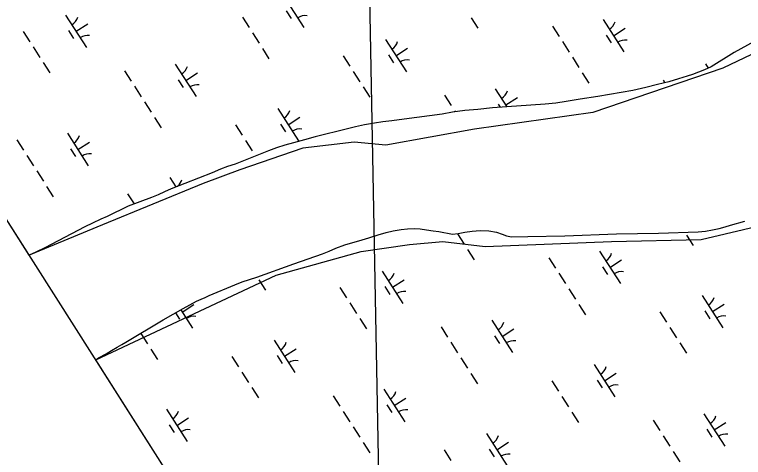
# Model space of a CAD drawing. Extents: x 3962991 to 3983549, y 181631 to 204078.
# Drawn here: x 3967547 to 3968494, y 195732 to 196308 of the extents above; entities that cross this region are included whole.
import ezdxf

# ---------------------------------------------------------------- set-up
doc = ezdxf.new("R2010")
doc.units = 0
for name, color, linetype in [('V-GRID-FRAM', 7, 'Continuous'), ('V-GRID-MAJR', 7, 'Continuous'), ('V-RIVR-EDGE', 7, 'Continuous'), ('V-WETL-SWMP', 7, 'Continuous')]:
    doc.layers.add(name, color=color, linetype=linetype)

msp = doc.modelspace()

# ---------------------------------------------------------------- linework, layer by layer
at = {"layer": 'V-GRID-FRAM'}
msp.add_lwpolyline([(3973881.07, 201670.74), (3982001.83, 189003.7), (3974929.17, 184418.27), (3966825.38, 197159.8), (3973881.07, 201670.74)], dxfattribs=at)
at = {"layer": 'V-GRID-MAJR'}
msp.add_line((3968045.99, 194348.31), (3967964.18, 198707.96), dxfattribs=at)
at = {"layer": 'V-RIVR-EDGE'}
for points in [[(3968587.74, 196295.4), (3968467.36, 196237.77), (3968298.32, 196180.14), (3968144.64, 196158.37), (3968029.38, 196137.88), (3967988.4, 196141.72), (3967921.81, 196134.04), (3967839.85, 196105.87), (3967792.47, 196087.94), (3967661.84, 196034.15), (3967566.49, 195994.55)], [(3967652.81, 195858.84), (3967887.23, 195968.84), (3967997.37, 195999.57), (3968060.12, 196008.54), (3968103.66, 196012.38), (3968158.73, 196005.98), (3968322.65, 196012.38), (3968439.19, 196014.94), (3968524.99, 196035.43)]]:
    msp.add_lwpolyline(points, dxfattribs=at)
at = {"layer": 'V-WETL-SWMP'}
for p, q in [((3967566.49, 195994.55), (3967326.65, 196371.65)), ((3967896.21, 196332.67), (3967923.19, 196290.58)), ((3967899.97, 196312.51), (3967906.44, 196302.41)), ((3967613.73, 196306.85), (3967640.71, 196264.76)), ((3967843.28, 196303.99), (3967851.91, 196290.52)), ((3968140.26, 196303.2), (3968148.9, 196289.73)), ((3968563.42, 196303.12), (3968481.75, 196258.05)), ((3967627.22, 196285.8), (3967642.37, 196295.52)), ((3968311.71, 196300.95), (3968338.7, 196258.86)), ((3967558.82, 196285.55), (3967567.46, 196272.08)), ((3967617.48, 196286.69), (3967623.96, 196276.59)), ((3967856.23, 196283.79), (3967864.87, 196270.32)), ((3968245.83, 196292.48), (3968254.47, 196279.01)), ((3968325.2, 196279.91), (3968340.36, 196289.62)), ((3968029.23, 196275.13), (3968056.22, 196233.04)), ((3968315.47, 196280.79), (3968321.95, 196270.69)), ((3967571.77, 196265.35), (3967580.41, 196251.88)), ((3968258.78, 196272.28), (3968267.42, 196258.81)), ((3967869.18, 196263.59), (3967877.82, 196250.12)), ((3968042.72, 196254.08), (3968057.88, 196263.8)), ((3968481.75, 196258.05), (3968452.19, 196239.77)), ((3967974.33, 196253.83), (3967982.96, 196240.36)), ((3968032.99, 196254.97), (3968039.47, 196244.87)), ((3968271.74, 196252.07), (3968280.37, 196238.6)), ((3967584.73, 196245.15), (3967593.36, 196231.68)), ((3967756.17, 196242.9), (3967783.16, 196200.81)), ((3968452.19, 196239.77), (3968443.28, 196235.57)), ((3968444.74, 196243.41), (3968448.26, 196237.92)), ((3967690.29, 196234.43), (3967698.93, 196220.96)), ((3967769.67, 196221.85), (3967784.82, 196231.57)), ((3967987.28, 196233.63), (3967995.91, 196220.16)), ((3968284.69, 196231.87), (3968293.33, 196218.4)), ((3968420.94, 196227.53), (3968409.65, 196223.86)), ((3968427.96, 196229.79), (3968420.94, 196227.53)), ((3968435.75, 196232.46), (3968427.96, 196229.79)), ((3968443.28, 196235.57), (3968435.75, 196232.46)), ((3967759.93, 196222.74), (3967766.41, 196212.64)), ((3968397.15, 196220.02), (3968382.19, 196216.71)), ((3968389.83, 196222.12), (3968391.92, 196218.86)), ((3968409.65, 196223.86), (3968397.15, 196220.02)), ((3967703.25, 196214.22), (3967711.88, 196200.75)), ((3968000.23, 196213.43), (3968008.87, 196199.96)), ((3968171.68, 196211.18), (3968186.84, 196187.54)), ((3968350.2, 196208.83), (3968304.64, 196200.96)), ((3968367.31, 196212.64), (3968350.2, 196208.83)), ((3968382.19, 196216.71), (3968367.31, 196212.64)), ((3968105.8, 196202.71), (3968114.43, 196189.24)), ((3968185.17, 196190.13), (3968200.33, 196199.85)), ((3968304.64, 196200.96), (3968282.08, 196197.45)), ((3967716.2, 196194.02), (3967724.84, 196180.55)), ((3968236.53, 196190.95), (3968167.85, 196186.24)), ((3968175.44, 196191.02), (3968178.06, 196186.94)), ((3968250.11, 196192.39), (3968236.53, 196190.95)), ((3968263.62, 196194.6), (3968250.11, 196192.39)), ((3968282.08, 196197.45), (3968263.62, 196194.6)), ((3967889.2, 196185.36), (3967916.18, 196143.27)), ((3968116.25, 196180.63), (3968102.57, 196178)), ((3968132.14, 196182.65), (3968116.25, 196180.63)), ((3968118.75, 196182.5), (3968119.67, 196181.07)), ((3968148.89, 196184.32), (3968132.14, 196182.65)), ((3968167.85, 196186.24), (3968148.89, 196184.32)), ((3967729.15, 196173.81), (3967737.79, 196160.34)), ((3967902.69, 196164.31), (3967917.85, 196174.03)), ((3968053.27, 196171.61), (3968037.46, 196169.33)), ((3968102.57, 196178), (3968053.27, 196171.61)), ((3967834.29, 196164.06), (3967842.93, 196150.59)), ((3967892.96, 196165.2), (3967899.43, 196155.1)), ((3967990.1, 196161.64), (3967979.84, 196158.81)), ((3968001.99, 196164.29), (3967990.1, 196161.64)), ((3968014.81, 196166.5), (3968001.99, 196164.29)), ((3968025.83, 196167.88), (3968014.81, 196166.5)), ((3968037.46, 196169.33), (3968025.83, 196167.88)), ((3967616.14, 196153.13), (3967643.13, 196111.03)), ((3967979.84, 196158.81), (3967937.76, 196148.7)), ((3967550.26, 196144.65), (3967558.9, 196131.18)), ((3967629.64, 196132.08), (3967644.79, 196141.79)), ((3967847.25, 196143.86), (3967855.88, 196130.39)), ((3967923.9, 196144.53), (3967909.45, 196140.62)), ((3967937.76, 196148.7), (3967923.9, 196144.53)), ((3967619.9, 196132.97), (3967626.38, 196122.86)), ((3967887.72, 196134.38), (3967877.1, 196130.44)), ((3967898.24, 196137.71), (3967887.72, 196134.38)), ((3967909.45, 196140.62), (3967898.24, 196137.71)), ((3967563.22, 196124.45), (3967571.85, 196110.98)), ((3967877.1, 196130.44), (3967834.03, 196112.99)), ((3967860.2, 196123.65), (3967860.23, 196123.6)), ((3967576.17, 196104.24), (3967584.8, 196090.77)), ((3967815.04, 196106.64), (3967803.9, 196101.68)), ((3967823.77, 196109.91), (3967815.04, 196106.64)), ((3967834.03, 196112.99), (3967823.77, 196109.91)), ((3967749.17, 196095.58), (3967756.96, 196083.43)), ((3967803.9, 196101.68), (3967750.65, 196080.98)), ((3967589.12, 196084.04), (3967597.76, 196070.57)), ((3967742.17, 196076.94), (3967733.78, 196073.33)), ((3967750.65, 196080.98), (3967742.17, 196076.94)), ((3967694.26, 196074.29), (3967702.59, 196061.3)), ((3967725.13, 196069.55), (3967694.91, 196058.5)), ((3967733.78, 196073.33), (3967725.13, 196069.55)), ((3967694.91, 196058.5), (3967667.75, 196044.86)), ((3967659.62, 196041.68), (3967648.65, 196036.38)), ((3967667.75, 196044.86), (3967659.62, 196041.68)), ((3968477.3, 196033.73), (3968495.79, 196038.81)), ((3967638.71, 196031.41), (3967586.7, 196004.21)), ((3967648.65, 196036.38), (3967638.71, 196031.41)), ((3968039.09, 196026.43), (3968049.63, 196028.22)), ((3968049.63, 196028.22), (3968057.87, 196029.18)), ((3968057.87, 196029.18), (3968066.79, 196029.46)), ((3968066.79, 196029.46), (3968074.33, 196028.81)), ((3968074.33, 196028.81), (3968082.31, 196027.73)), ((3968453.83, 196027.78), (3968462.25, 196029.59)), ((3968462.25, 196029.59), (3968470.16, 196031.74)), ((3968470.16, 196031.74), (3968477.3, 196033.73)), ((3968007.45, 196017.49), (3968019.53, 196021.22)), ((3968019.53, 196021.22), (3968029.91, 196024.21)), ((3968029.91, 196024.21), (3968039.09, 196026.43)), ((3968082.31, 196027.73), (3968090.87, 196026.57)), ((3968090.87, 196026.57), (3968098.5, 196025.41)), ((3968098.5, 196025.41), (3968116.13, 196022.23)), ((3968116.13, 196022.23), (3968123.27, 196022.77)), ((3968122.72, 196022.36), (3968131.36, 196008.89)), ((3968123.27, 196022.77), (3968132.11, 196024.49)), ((3968132.11, 196024.49), (3968141.71, 196025.95)), ((3968141.71, 196025.95), (3968152.07, 196026.98)), ((3968152.07, 196026.98), (3968163.1, 196026.56)), ((3968163.1, 196026.56), (3968173.19, 196024.54)), ((3968173.19, 196024.54), (3968180.47, 196022.11)), ((3968180.47, 196022.11), (3968186.31, 196019.86)), ((3968186.31, 196019.86), (3968192.75, 196018.54)), ((3968192.75, 196018.54), (3968213.81, 196018.81)), ((3968213.81, 196018.81), (3968262.2, 196020.08)), ((3968262.2, 196020.08), (3968329.02, 196022.48)), ((3968329.02, 196022.48), (3968383.77, 196023.28)), ((3968383.77, 196023.28), (3968435.22, 196025.29)), ((3968420.13, 196020.6), (3968428.77, 196007.13)), ((3968435.22, 196025.29), (3968444.65, 196026.15)), ((3968444.65, 196026.15), (3968453.83, 196027.78)), ((3967976.32, 196008.29), (3967998.6, 196014.58)), ((3967998.6, 196014.58), (3968007.45, 196017.49)), ((3967586.7, 196004.21), (3967574.96, 195998.49)), ((3967947.38, 195996.53), (3967955.89, 196000.04)), ((3967955.89, 196000.04), (3967964.49, 196003.79)), ((3967964.49, 196003.79), (3967976.32, 196008.29)), ((3968135.67, 196002.16), (3968144.31, 195988.69)), ((3968307.12, 195999.91), (3968334.11, 195957.82)), ((3967574.96, 195998.49), (3967566.49, 195994.55)), ((3967910.27, 195983.3), (3967947.38, 195996.53)), ((3968241.24, 195991.44), (3968249.88, 195977.97)), ((3967862.02, 195965.99), (3967910.27, 195983.3)), ((3968320.61, 195978.87), (3968335.77, 195988.58)), ((3968024.64, 195974.09), (3968051.63, 195932)), ((3968254.19, 195971.24), (3968262.83, 195957.77)), ((3968310.88, 195979.75), (3968317.36, 195969.65)), ((3967843.05, 195960.02), (3967852.66, 195963.01)), ((3967852.66, 195963.01), (3967862.02, 195965.99)), ((3967864.59, 195962.55), (3967873.23, 195949.08)), ((3968038.13, 195953.05), (3968053.29, 195962.76)), ((3967800.31, 195942.42), (3967833.26, 195956.18)), ((3967833.26, 195956.18), (3967843.05, 195960.02)), ((3967969.74, 195952.79), (3967978.37, 195939.33)), ((3968028.4, 195953.93), (3968034.88, 195943.83)), ((3968267.15, 195951.03), (3968275.78, 195937.56)), ((3967766.41, 195925.51), (3967783.88, 195934.89)), ((3967783.88, 195934.89), (3967789.92, 195937.65)), ((3967789.92, 195937.65), (3967794.86, 195939.82)), ((3967794.86, 195939.82), (3967800.31, 195942.42)), ((3968440.15, 195942.37), (3968467.13, 195900.28)), ((3967740.33, 195910.59), (3967766.41, 195925.51)), ((3967765.08, 195920.81), (3967780.23, 195930.53)), ((3967982.69, 195932.59), (3967991.32, 195919.12)), ((3968280.1, 195930.83), (3968288.74, 195917.36)), ((3968453.64, 195921.33), (3968468.79, 195931.04)), ((3967756.53, 195919.86), (3967761.82, 195911.6)), ((3967763.23, 195923.69), (3967778.57, 195899.77)), ((3968385.24, 195921.08), (3968393.88, 195907.61)), ((3968443.9, 195922.21), (3968450.38, 195912.11)), ((3967691.91, 195881.74), (3967740.33, 195910.59)), ((3967995.64, 195912.39), (3968004.28, 195898.92)), ((3968167.09, 195910.14), (3968194.08, 195868.05)), ((3968101.21, 195901.67), (3968109.84, 195888.2)), ((3968180.58, 195889.09), (3968195.74, 195898.81)), ((3968398.19, 195900.87), (3968406.83, 195887.4)), ((3967711.61, 195892.98), (3967720.25, 195879.51)), ((3968170.85, 195889.98), (3968177.33, 195879.88)), ((3967680.66, 195875.37), (3967686.71, 195878.72)), ((3967686.71, 195878.72), (3967691.91, 195881.74)), ((3967884.61, 195884.32), (3967911.59, 195842.23)), ((3968114.16, 195881.46), (3968122.8, 195867.99)), ((3968411.15, 195880.67), (3968419.78, 195867.2)), ((3967666.17, 195866.56), (3967673.24, 195870.75)), ((3967673.24, 195870.75), (3967680.66, 195875.37)), ((3967724.56, 195872.77), (3967733.2, 195859.3)), ((3967898.1, 195863.27), (3967913.26, 195872.99)), ((3967652.81, 195858.84), (3967656.53, 195861.11)), ((3968481.18, 194556.39), (3967652.81, 195858.84)), ((3967656.53, 195861.11), (3967666.17, 195866.56)), ((3967829.7, 195863.02), (3967838.34, 195849.55)), ((3967888.37, 195864.16), (3967894.84, 195854.06)), ((3968127.12, 195861.26), (3968135.75, 195847.79)), ((3968300.11, 195852.6), (3968327.1, 195810.51)), ((3967842.66, 195842.82), (3967851.29, 195829.35)), ((3968140.07, 195841.05), (3968148.7, 195827.58)), ((3968313.61, 195831.55), (3968328.76, 195841.27)), ((3968245.21, 195831.3), (3968253.84, 195817.83)), ((3968303.87, 195832.44), (3968310.35, 195822.34)), ((3967855.61, 195822.61), (3967864.25, 195809.14)), ((3968027.06, 195820.37), (3968054.04, 195778.27)), ((3967961.18, 195811.89), (3967969.81, 195798.42)), ((3968258.16, 195811.1), (3968266.8, 195797.63)), ((3968040.55, 195799.32), (3968055.7, 195809.04)), ((3967744.58, 195794.54), (3967771.56, 195752.45)), ((3967974.13, 195791.69), (3967982.77, 195778.22)), ((3968030.82, 195800.21), (3968037.29, 195790.11)), ((3967758.07, 195773.5), (3967773.22, 195783.21)), ((3968271.11, 195790.89), (3968279.75, 195777.42)), ((3968442.56, 195788.65), (3968469.55, 195746.56)), ((3967748.34, 195774.39), (3967754.81, 195764.28)), ((3968376.68, 195780.17), (3968385.32, 195766.7)), ((3968456.06, 195767.6), (3968471.21, 195777.32)), ((3967987.08, 195771.48), (3967995.72, 195758.01)), ((3968446.32, 195768.49), (3968452.8, 195758.39)), ((3968160.08, 195762.83), (3968187.07, 195720.73)), ((3968389.64, 195759.97), (3968398.27, 195746.5)), ((3968000.04, 195751.28), (3968008.67, 195737.81)), ((3968173.57, 195741.78), (3968188.73, 195751.49)), ((3968105.18, 195741.53), (3968113.81, 195728.06)), ((3968163.84, 195742.67), (3968170.32, 195732.56)), ((3968402.59, 195739.76), (3968411.22, 195726.29))]:
    msp.add_line(p, q, dxfattribs=at)
for centre, start, end in [((3967612.51, 196309.19), 301.89187, 343.43553), ((3967924.81, 196288.5), 81.89186, 123.43552), ((3968310.5, 196303.29), 301.89187, 343.43553), ((3967642.33, 196262.68), 81.89186, 123.43552), ((3968340.31, 196256.78), 81.89186, 123.43552), ((3968028.02, 196277.47), 301.89187, 343.43553), ((3968057.83, 196230.96), 81.89186, 123.43552), ((3967754.96, 196245.23), 301.89187, 343.43553), ((3967784.77, 196198.73), 81.89186, 123.43552), ((3968170.47, 196213.52), 301.89187, 343.43553), ((3967887.98, 196187.69), 301.89187, 343.43553), ((3967917.8, 196141.19), 81.89186, 123.43552), ((3967614.93, 196155.46), 301.89187, 343.43553), ((3967644.74, 196108.95), 81.89186, 123.43552), ((3967747.95, 196097.92), 309.16614, 343.43553), ((3968305.91, 196002.25), 301.89187, 343.43553), ((3968023.43, 195976.43), 301.89187, 343.43553), ((3968335.72, 195955.74), 81.89186, 123.43552), ((3968053.24, 195929.92), 81.89186, 123.43552), ((3968438.93, 195944.71), 301.89187, 343.43553), ((3967780.18, 195897.69), 81.89186, 123.43552), ((3968468.75, 195898.2), 81.89186, 123.43552), ((3968165.87, 195912.48), 301.89187, 343.43553), ((3967883.39, 195886.65), 301.89187, 343.43553), ((3968195.69, 195865.97), 81.89186, 123.43552), ((3967913.21, 195840.15), 81.89186, 123.43552), ((3968298.9, 195854.93), 301.89187, 343.43553), ((3968328.71, 195808.43), 81.89186, 123.43552), ((3968025.84, 195822.7), 301.89187, 343.43553), ((3967743.36, 195796.88), 301.89187, 343.43553), ((3968055.66, 195776.2), 81.89186, 123.43552), ((3968441.35, 195790.98), 301.89187, 343.43553), ((3967773.18, 195750.37), 81.89186, 123.43552), ((3968158.87, 195765.16), 301.89187, 343.43553), ((3968471.16, 195744.48), 81.89186, 123.43552), ((3968188.68, 195718.65), 81.89186, 123.43552)]:
    msp.add_arc(centre, 17.62, start, end, dxfattribs=at)

doc.saveas('drawing.dxf')
